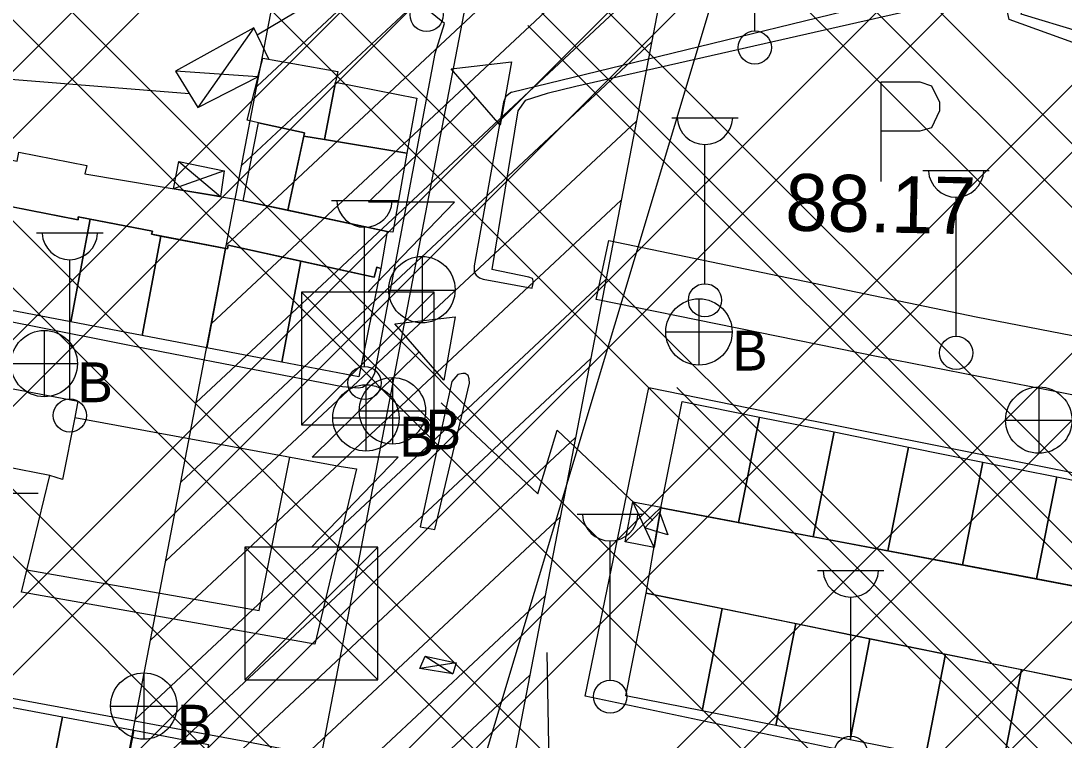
# Model space of a CAD drawing. Extents: x 417995 to 421451, y 4454518 to 4458015.
# Drawn here: x 420026.5 to 420136.5, y 4456032.4 to 4456108.3 of the extents above; entities that cross this region are included whole.
import ezdxf

# ---------------------------------------------------------------- set-up
doc = ezdxf.new("R2010")
doc.units = 0
for name, color, linetype in [('B_Imalat', 7, 'Continuous'), ('B_Sundurma', 7, 'Continuous'), ('B_Ticari', 7, 'Continuous'), ('Hat_ENH', 7, 'Continuous'), ('S_Bayrak_Diregi', 7, 'Continuous'), ('S_Cad_Sok_Lambasi', 7, 'Continuous'), ('S_Cami_Mescid', 7, 'Continuous'), ('S_Otopark', 7, 'Continuous'), ('S_Rogar_Kapagi', 7, 'Continuous'), ('S_Rogar_Kapagi_Buski', 7, 'Continuous'), ('S_Serare', 7, 'Continuous'), ('S_Trafo_hücre_tipi', 7, 'Continuous'), ('Sinir_Duvar_tek_tarafa_ait', 7, 'Continuous'), ('SN_TR_SIVILASMA', 7, 'Continuous'), ('TA_ENH_154', 7, 'Continuous'), ('TA_ENH_KORUMA', 7, 'Continuous'), ('TA_ENH_TARAMA', 7, 'Continuous'), ('TRFAT_TOPLUİŞYERLERİ', 7, 'Continuous'), ('Y_Yol_Kotu', 7, 'Continuous'), ('Yol_Kaldirim_kenari_bordurtasi', 7, 'Continuous'), ('Yol_Sose', 7, 'Continuous')]:
    doc.layers.add(name, color=color, linetype=linetype)

msp = doc.modelspace()

# ---------------------------------------------------------------- linework, layer by layer
at = {"layer": 'B_Imalat'}
for points in [[(420133.28, 4456113.35), (420160.77, 4456119.96), (420176.96, 4456115.24), (420169.7, 4456097.63), (420131.95, 4456109)], [(420059.64, 4456101.82), (420068.22, 4456100.14), (420067.18, 4456094.34), (420058.49, 4456095.77)], [(420001.03, 4456098.33), (420026.09, 4456093.5), (420026.24, 4456094.44), (420033.43, 4456093.04), (420033.22, 4456092.18), (420049.09, 4456089.49), (420065.1, 4456086.1), (420064.42, 4456082.19), (420064.01, 4456082.32), (420063.74, 4456081.26), (420048.34, 4456084.65), (420048.26, 4456084.25), (420040.25, 4456085.79), (420040.36, 4456086.11), (420032.52, 4456087.63), (420032.5, 4456087.33), (420000.17, 4456093.65)], [(420049.91, 4456089.32), (420051.51, 4456097.55), (420056.39, 4456096.5), (420054.62, 4456088.32)], [(420056.31, 4456096.13), (420058.49, 4456095.77), (420067.18, 4456094.34), (420065.69, 4456086.03), (420065.1, 4456086.1), (420054.62, 4456088.32)], [(420024.12, 4456088.97), (420032.5, 4456087.33), (420032.52, 4456087.63), (420033.77, 4456087.39), (420031.74, 4456076.57), (420022.14, 4456078.4)], [(420033.77, 4456087.39), (420040.36, 4456086.11), (420040.25, 4456085.79), (420041.21, 4456085.6), (420039.25, 4456075.13), (420031.74, 4456076.57)], [(420041.21, 4456085.6), (420048.05, 4456084.29), (420046.09, 4456073.83), (420039.25, 4456075.13)], [(420046.09, 4456073.83), (420048.05, 4456084.29), (420048.26, 4456084.25), (420048.34, 4456084.65), (420055.99, 4456082.97), (420053.99, 4456072.32)], [(420053.99, 4456072.32), (420055.99, 4456082.97), (420063.74, 4456081.26), (420064.01, 4456082.32), (420064.42, 4456082.19), (420062.1, 4456070.77)], [(420096.2, 4456068.16), (420104.36, 4456066.52), (420102.15, 4456055.38), (420093.97, 4456056.93)], [(420104.36, 4456066.52), (420112.22, 4456064.94), (420110.03, 4456053.89), (420102.15, 4456055.38)], [(420112.22, 4456064.94), (420120.07, 4456063.35), (420117.9, 4456052.41), (420110.03, 4456053.89)], [(420120.07, 4456063.35), (420127.92, 4456061.77), (420125.76, 4456050.92), (420117.9, 4456052.41)], [(420127.92, 4456061.77), (420135.71, 4456060.2), (420133.58, 4456049.44), (420125.76, 4456050.92)], [(420135.71, 4456060.2), (420143.7, 4456058.59), (420141.64, 4456047.92), (420133.58, 4456049.44)], [(420093.97, 4456056.93), (420141.64, 4456047.92), (420139.77, 4456038.29), (420092.41, 4456047.94)], [(420092.41, 4456047.94), (420100.43, 4456046.31), (420098.32, 4456035.53), (420090.28, 4456037.11)], [(420100.43, 4456046.31), (420108.18, 4456044.73), (420106.08, 4456034), (420098.32, 4456035.53)], [(420108.18, 4456044.73), (420116, 4456043.14), (420113.91, 4456032.46), (420106.08, 4456034)], [(420116, 4456043.14), (420123.97, 4456041.51), (420121.89, 4456030.89), (420113.91, 4456032.46)], [(420123.97, 4456041.51), (420131.98, 4456039.88), (420129.91, 4456029.31), (420121.89, 4456030.89)], [(420131.98, 4456039.88), (420139.77, 4456038.29), (420137.72, 4456027.77), (420129.91, 4456029.31)], [(420022.81, 4456036.41), (420030.84, 4456034.9), (420028.71, 4456024.06), (420028.13, 4456024.18), (420028.24, 4456024.44), (420020.72, 4456025.72)], [(420030.84, 4456034.9), (420038.39, 4456033.48), (420036.26, 4456022.61), (420028.71, 4456024.06)], [(420038.39, 4456033.48), (420046.26, 4456032), (420044.21, 4456021.42), (420044.15, 4456021.1), (420036.26, 4456022.61)]]:
    msp.add_lwpolyline(points, close=True, dxfattribs=at)
at = {"layer": 'B_Sundurma'}
for p, q in [((420051.03, 4456107.57), (420045.12, 4456099.15)), ((420051.47, 4456102.38), (420042.76, 4456102.99)), ((420043.11, 4456093.46), (420047.51, 4456089.76)), ((420047.91, 4456092.49), (420042.57, 4456090.6)), ((420093.25, 4456052.77), (420091, 4456057.59)), ((420093.99, 4456057.02), (420090.19, 4456053.36)), ((420069.09, 4456041.31), (420072.03, 4456039.44)), ((420072.37, 4456040.58), (420068.55, 4456039.99))]:
    msp.add_line(p, q, dxfattribs=at)
for points in [[(420052.62, 4456104.26), (420051.03, 4456107.57), (420042.76, 4456102.99), (420045.12, 4456099.15), (420051.47, 4456102.38), (420051.97, 4456104.38)], [(420043.11, 4456093.46), (420047.91, 4456092.49), (420047.51, 4456089.76), (420042.57, 4456090.6)], [(420091, 4456057.59), (420093.99, 4456057.02), (420093.97, 4456056.93), (420093.25, 4456052.77), (420090.19, 4456053.36)], [(420068.55, 4456039.99), (420069.09, 4456041.31), (420072.37, 4456040.58), (420072.03, 4456039.44)]]:
    msp.add_lwpolyline(points, close=True, dxfattribs=at)
at = {"layer": 'B_Ticari'}
msp.add_lwpolyline([(420059.64, 4456101.82), (420058.49, 4456095.77), (420056.31, 4456096.13), (420056.39, 4456096.5), (420051.51, 4456097.55), (420050.32, 4456097.82), (420051.97, 4456104.38), (420059.91, 4456102.94)], close=True, dxfattribs=at)
at = {"layer": 'Hat_ENH'}
msp.add_lwpolyline([(420103.77, 4456125.14), (420065.91, 4455999.11)], dxfattribs=at)
at = {"layer": 'S_Bayrak_Diregi'}
msp.add_line((420082.21, 4456027.69), (420081.97, 4456041.68), dxfattribs=at)
at = {"layer": 'S_Cad_Sok_Lambasi'}
for p, q in [((420103.87, 4456107.24), (420103.87, 4456121.91)), ((420095.11, 4456098.08), (420102.11, 4456098.08)), ((420098.61, 4456080.58), (420098.61, 4456095.26)), ((420121.6, 4456092.53), (420128.6, 4456092.53)), ((420059.21, 4456089.36), (420066.21, 4456089.36)), ((420125.1, 4456075.03), (420125.1, 4456089.7)), ((420028.13, 4456085.93), (420035.13, 4456085.93)), ((420062.71, 4456071.86), (420062.71, 4456086.53)), ((420031.63, 4456068.43), (420031.63, 4456083.11)), ((420085.12, 4456056.28), (420092.12, 4456056.28)), ((420088.62, 4456038.78), (420088.62, 4456053.45)), ((420110.49, 4456050.35), (420117.49, 4456050.35)), ((420113.99, 4456032.85), (420113.99, 4456047.52))]:
    msp.add_line(p, q, dxfattribs=at)
for centre in [(420069.26, 4456108.92), (420103.87, 4456105.49), (420098.61, 4456078.83), (420125.1, 4456073.28), (420062.71, 4456070.11), (420031.63, 4456066.68), (420088.62, 4456037.03), (420113.99, 4456031.1)]:
    msp.add_circle(centre, 1.75, dxfattribs=at)
for centre in [(420098.61, 4456098.19), (420125.1, 4456092.63), (420062.71, 4456089.46), (420031.63, 4456086.04), (420088.62, 4456056.38), (420113.99, 4456050.45)]:
    msp.add_arc(centre, 2.93, 183.298, 356.9072, dxfattribs=at)
at = {"layer": 'S_Cami_Mescid'}
msp.add_line((420003.8, 4456058.49), (420028.3, 4456058.49), dxfattribs=at)
at = {"layer": 'S_Otopark'}
for points in [[(420117.18, 4456101.85), (420121.27, 4456101.85)], [(420117.18, 4456091.35), (420117.18, 4456101.85)], [(420121.27, 4456101.85), (420122.5, 4456101.43), (420123.34, 4456099.71), (420123.34, 4456098.8), (420122.5, 4456097.02), (420121.27, 4456096.67)], [(420121.27, 4456096.67), (420117.18, 4456096.67)]]:
    msp.add_lwpolyline(points, dxfattribs=at)
at = {"layer": 'S_Rogar_Kapagi'}
for p, q in [((420068.81, 4456076.42), (420068.81, 4456083.42)), ((420065.24, 4456079.88), (420072.24, 4456079.88))]:
    msp.add_line(p, q, dxfattribs=at)
msp.add_circle((420068.76, 4456079.95), 3.5, dxfattribs=at)
at = {"layer": 'S_Rogar_Kapagi_Buski'}
for p, q in [((420097.98, 4456078.99), (420097.98, 4456071.99)), ((420028.93, 4456075.65), (420028.93, 4456068.65)), ((420094.48, 4456075.49), (420101.48, 4456075.49)), ((420025.43, 4456072.15), (420032.43, 4456072.15)), ((420065.65, 4456070.67), (420065.65, 4456063.67)), ((420062.86, 4456069.92), (420062.86, 4456062.92)), ((420133.82, 4456069.69), (420133.82, 4456062.69)), ((420062.15, 4456067.17), (420069.15, 4456067.17)), ((420059.36, 4456066.42), (420066.36, 4456066.42)), ((420130.32, 4456066.19), (420137.32, 4456066.19)), ((420039.43, 4456039.54), (420039.43, 4456032.54)), ((420035.93, 4456036.04), (420042.93, 4456036.04))]:
    msp.add_line(p, q, dxfattribs=at)
for centre in [(420097.98, 4456075.49), (420028.93, 4456072.15), (420065.65, 4456067.17), (420062.86, 4456066.42), (420133.82, 4456066.19), (420039.43, 4456036.04)]:
    msp.add_circle(centre, 3.5, dxfattribs=at)
at = {"layer": 'S_Serare'}
msp.add_lwpolyline([(420070.8, 4456068.03), (420080.99, 4456058.42), (420083.01, 4456065.13), (420093.13, 4456055.62)], dxfattribs=at)
msp.add_lwpolyline([(420092.26, 4456054.82), (420093.83, 4456056.5), (420094.71, 4456054.08), (420093.24, 4456054.53)], close=True, dxfattribs=at)
at = {"layer": 'S_Trafo_hücre_tipi'}
for p, q in [((420063.13, 4456089.18), (420074.44, 4456100.28)), ((420063.06, 4456079.7), (420072.2, 4456089.18)), ((420072.2, 4456089.18), (420063.13, 4456089.18)), ((420070.06, 4456079.7), (420056.06, 4456065.7)), ((420056.06, 4456079.7), (420070.06, 4456065.7)), ((420057.17, 4456062.29), (420068.48, 4456073.39)), ((420057.1, 4456052.81), (420066.24, 4456062.29)), ((420066.24, 4456062.29), (420057.17, 4456062.29)), ((420064.1, 4456052.81), (420050.1, 4456038.81)), ((420050.1, 4456052.81), (420064.1, 4456038.81))]:
    msp.add_line(p, q, dxfattribs=at)
for points in [[(420071.85, 4456103.25), (420078.22, 4456103.99), (420077.03, 4456097.3)], [(420056.06, 4456065.7), (420070.06, 4456065.7), (420070.06, 4456079.7), (420056.06, 4456079.7)], [(420065.89, 4456076.36), (420072.26, 4456077.1), (420071.07, 4456070.41)], [(420050.1, 4456038.81), (420064.1, 4456038.81), (420064.1, 4456052.81), (420050.1, 4456052.81)]]:
    msp.add_lwpolyline(points, close=True, dxfattribs=at)
at = {"layer": 'Sinir_Duvar_tek_tarafa_ait'}
for points in [[(420051.39, 4456106.83), (420063.63, 4456114.15)], [(420002.58, 4456103.97), (420044.2, 4456100.65)]]:
    msp.add_lwpolyline(points, dxfattribs=at)
at = {"layer": 'SN_TR_SIVILASMA'}
for p, q in [((421232.89, 4454999.76), (420079.94, 4456152.71)), ((421187.51, 4455000.24), (420079.94, 4456107.81)), ((421164.82, 4455000.48), (420095.66, 4456069.64))]:
    msp.add_line(p, q, dxfattribs=at)
at = {"layer": 'TA_ENH_154'}
msp.add_lwpolyline([(419862.83, 4455014.24), (420170.14, 4456613.6), (420230.68, 4456928.68), (420176.89, 4457440.84), (420133.44, 4457787.81)], dxfattribs=at)
at = {"layer": 'TA_ENH_KORUMA'}
msp.add_line((419842.5, 4455014.45), (420150.5, 4456617.38), dxfattribs=at)
msp.add_lwpolyline([(420153.62, 4457787.6), (420196.76, 4457443.12), (420250.88, 4456927.82), (420189.78, 4456609.83), (419883.15, 4455014.02)], dxfattribs=at)
at = {"layer": 'TA_ENH_TARAMA'}
for p, q in [((420051.34, 4456101.37), (420101, 4456147.77)), ((420049.74, 4456093.03), (420099.39, 4456139.43)), ((420048.14, 4456084.69), (420097.79, 4456131.09)), ((420046.54, 4456076.34), (420096.19, 4456122.74)), ((420044.93, 4456068), (420094.58, 4456114.4)), ((420043.33, 4456059.66), (420092.98, 4456106.06)), ((420041.73, 4456051.32), (420091.38, 4456097.72)), ((420040.12, 4456042.97), (420089.78, 4456089.38)), ((420038.52, 4456034.63), (420088.17, 4456081.03)), ((420036.92, 4456026.29), (420086.57, 4456072.69)), ((420035.32, 4456017.95), (420084.97, 4456064.35)), ((420033.71, 4456009.61), (420083.36, 4456056.01)), ((420032.11, 4456001.26), (420081.76, 4456047.66)), ((420030.51, 4455992.92), (420080.16, 4456039.32))]:
    msp.add_line(p, q, dxfattribs=at)
at = {"layer": 'TRFAT_TOPLUİŞYERLERİ'}
for p, q in [((420197.95, 4456155.09), (420013.6, 4455970.74)), ((420188.58, 4456152.79), (420007.65, 4455971.86)), ((420215.72, 4456151.64), (420030.68, 4455966.6)), ((420219.25, 4456148.11), (420035.68, 4455964.54)), ((420160.49, 4456145.91), (419989.82, 4455975.24)), ((420151.13, 4456143.62), (419983.87, 4455976.37)), ((420123.03, 4456136.74), (419966.04, 4455979.74)), ((420113.67, 4456134.45), (419960.09, 4455980.87)), ((420095.85, 4456130.08), (420181.25, 4456044.69)), ((420090.17, 4456128.69), (420179.18, 4456039.68)), ((420085.58, 4456127.57), (420024.36, 4456066.35)), ((420076.22, 4456125.28), (420019.74, 4456068.8)), ((420073.13, 4456124.52), (420172.98, 4456024.67)), ((420067.45, 4456123.13), (420170.91, 4456019.67)), ((420050.41, 4456118.96), (420164.71, 4456004.66)), ((420048.12, 4456118.4), (419969.04, 4456039.31)), ((420210.62, 4456118.26), (420050.69, 4455958.33)), ((420044.73, 4456117.57), (420162.64, 4455999.65)), ((420038.76, 4456116.11), (419969.04, 4456046.38)), ((419990.47, 4456115.26), (420149.26, 4455956.47)), ((419998.93, 4456113.87), (420151.46, 4455961.34)), ((420027.69, 4456113.4), (420156.44, 4455984.64)), ((420022.01, 4456112), (420154.37, 4455979.64)), ((420205.83, 4456106.4), (420055.69, 4455956.26)), ((420023.37, 4456061.14), (420142.57, 4455941.94)), ((420022.25, 4456055.2), (420140.34, 4455937.1))]:
    msp.add_line(p, q, dxfattribs=at)
at = {"layer": 'Yol_Kaldirim_kenari_bordurtasi'}
for points in [[(420032.16, 4456066.48), (420030.86, 4456059.93), (420029.52, 4456060.34)], [(420027.11, 4456050.42), (420051.59, 4456046.12), (420054.82, 4456062.29)]]:
    msp.add_lwpolyline(points, dxfattribs=at)
at = {"layer": 'Yol_Sose'}
for points in [[(420078.2, 4456100.78), (420093.82, 4456104.56), (420117.49, 4456110.33), (420139.93, 4456115.85)], [(420060.4, 4456069.74), (420062.08, 4456069.59), (420062.49, 4456069.66), (420062.96, 4456069.95), (420063.51, 4456070.61), (420063.79, 4456071.15), (420070.17, 4456104.85), (420071.13, 4456108.02), (420063.63, 4456114.15)], [(420140.33, 4456104.97), (420130.68, 4456108.45), (420129.98, 4456111.61), (420085.01, 4456101.37), (420081.98, 4456100.62), (420079.65, 4456099.89), (420078.87, 4456098.82), (420076.12, 4456082.06)], [(420001.78, 4456102.65), (419997.36, 4456082.29), (420018.08, 4456078.05), (420041.46, 4456073.39), (420060.4, 4456069.74)], [(420078.2, 4456100.78), (420077.62, 4456100.31), (420077.36, 4456099.74), (420074.27, 4456082.45), (420074.28, 4456082.27)], [(420158.11, 4456064.77), (420116.89, 4456072.85), (420087.14, 4456078.92), (420088.49, 4456085.12), (420127.21, 4456077.07), (420146.26, 4456073.38)], [(420074.28, 4456082.27), (420074.27, 4456081.81), (420074.48, 4456081.48), (420074.83, 4456081.2), (420075.23, 4456081.06), (420080.4, 4456080.11), (420080.43, 4456080.35), (420080.49, 4456080.59), (420080.5, 4456080.86), (420080.45, 4456081.05), (420080.42, 4456081.11), (420080.02, 4456081.25), (420076.12, 4456082.06)], [(419949.93, 4456073.15), (419971.28, 4456069.38), (419979.8, 4456067.08), (419981.74, 4456066.55), (419989.08, 4456066.69), (419995.1, 4456066.83), (420001.01, 4456069.6), (420005.71, 4456071.6), (420009.27, 4456071.88), (420013.57, 4456071.62), (420026.23, 4456069.4), (420032.49, 4456068.18), (420032.16, 4456066.48), (420060.24, 4456061.29), (420061.86, 4456061.07), (420057.45, 4456042.58), (420026.53, 4456048.04), (420029.52, 4456060.34), (420024.85, 4456061.26), (420022.84, 4456048.88), (419986.61, 4456055.62), (419959.49, 4456060.9)], [(420073.78, 4456070.1), (420073.76, 4456070.56), (420073.63, 4456070.89), (420073.31, 4456071.11), (420073.09, 4456071.11), (420072.55, 4456071.02), (420071.91, 4456070.27), (420068.56, 4456054.94), (420070.13, 4456054.66), (420073.78, 4456070.1)], [(420138.07, 4456026.1), (420085.96, 4456037.08), (420092.7, 4456069.63), (420105.11, 4456067.11), (420134.04, 4456061.35), (420154.18, 4456057.3), (420154.88, 4456057.12), (420155.11, 4456056.28), (420154.85, 4456055.34), (420142.47, 4456026.09), (420142.33, 4456025.9), (420141.73, 4456025.64), (420141.08, 4456025.63), (420140.21, 4456025.65), (420139.51, 4456025.83), (420138.07, 4456026.1)], [(419949.83, 4456051.19), (419978.55, 4456046.09), (420007.99, 4456040.12), (420033.33, 4456035.42), (420050.07, 4456032.34), (420054.72, 4456031.42), (420055.12, 4456031.38), (420049.1, 4456000.48), (420052.02, 4456000.01), (420058.01, 4456030.55), (420082.22, 4456026.17), (420106.8, 4456021.16)]]:
    msp.add_lwpolyline(points, dxfattribs=at)

# ---------------------------------------------------------------- texts
at = {"layer": 'S_Rogar_Kapagi_Buski'}
for p in [(420101.48, 4456071.42), (420032.43, 4456068.08), (420069.15, 4456063.1), (420066.36, 4456062.35), (420042.93, 4456031.97)]:
    msp.add_text('B', height=4.2, dxfattribs=at).set_placement(p)
at = {"layer": 'Y_Yol_Kotu'}
msp.add_text('88.17', height=6, rotation=358.8393, dxfattribs=at).set_placement((420107.04, 4456086.19))

doc.saveas('drawing.dxf')
